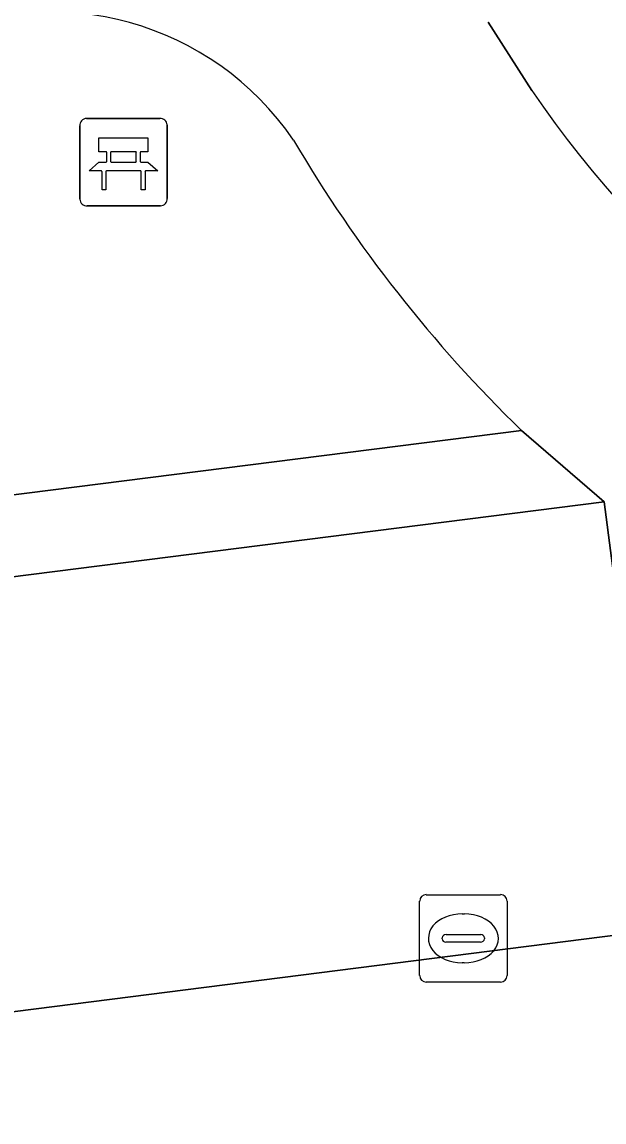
# Model space of a CAD drawing. Extents: x 159371 to 159986, y 382987 to 383597.
# Drawn here: x 159709.79 to 159716.46, y 383574.52 to 383587.11 of the extents above; entities that cross this region are included whole.
import ezdxf

# ---------------------------------------------------------------- set-up
doc = ezdxf.new("R2010")
doc.units = 0
for name, color, linetype in [('IMGEO_Bank', 7, 'Continuous'), ('IMGEO_Groenvoorziening', 7, 'Continuous'), ('IMGEO_Haag', 7, 'Continuous'), ('IMGEO_Kolk', 7, 'Continuous'), ('IMGEO_Parkeervlak_open', 7, 'Continuous'), ('IMGEO_Rijbaan_lokaal_open', 7, 'Continuous'), ('IMGEO_Voetpad_open', 7, 'Continuous')]:
    doc.layers.add(name, color=color, linetype=linetype)

msp = doc.modelspace()

# ---------------------------------------------------------------- linework, layer by layer
at = {"layer": 'IMGEO_Bank'}
for p, q in [((159710.526, 383586.011), (159711.367, 383586.011)), ((159711.367, 383586.011), (159710.526, 383586.011)), ((159710.451, 383585.086), (159710.451, 383585.927)), ((159710.451, 383585.927), (159710.451, 383585.086)), ((159711.451, 383585.936), (159711.451, 383585.095)), ((159711.451, 383585.095), (159711.451, 383585.936)), ((159710.76, 383585.517), (159710.76, 383585.623)), ((159710.804, 383585.623), (159710.804, 383585.517)), ((159711.092, 383585.629), (159710.81, 383585.629)), ((159711.098, 383585.517), (159711.098, 383585.623)), ((159711.142, 383585.623), (159711.142, 383585.517)), ((159710.81, 383585.511), (159711.092, 383585.511)), ((159711.148, 383585.409), (159710.755, 383585.409)), ((159711.376, 383585.011), (159710.535, 383585.011)), ((159710.535, 383585.011), (159711.376, 383585.011))]:
    msp.add_line(p, q, dxfattribs=at)
for points in [[(159710.754, 383585.629), (159710.668, 383585.629), (159710.668, 383585.79), (159711.231, 383585.79), (159711.231, 383585.629), (159711.148, 383585.629)], [(159710.698, 383585.409), (159710.556, 383585.409), (159710.668, 383585.511), (159710.754, 383585.511)], [(159711.148, 383585.511), (159711.231, 383585.511), (159711.343, 383585.409), (159711.204, 383585.409)], [(159710.748, 383585.402), (159710.748, 383585.195), (159710.705, 383585.195), (159710.705, 383585.402)], [(159711.198, 383585.402), (159711.198, 383585.195), (159711.154, 383585.195), (159711.154, 383585.402)]]:
    msp.add_lwpolyline(points, dxfattribs=at)
for centre, radius, start, end in [((159710.529, 383585.933), 0.0779, 92.4484, 184.2845), ((159710.529, 383585.933), 0.0779, 92.4484, 184.2845), ((159711.373, 383585.933), 0.0779, 2.4484, 94.2845), ((159711.373, 383585.933), 0.0779, 2.4484, 94.2845), ((159710.753, 383585.622), 0.00671, 2.8957, 87.1043), ((159710.81, 383585.622), 0.00671, 92.8957, 177.1043), ((159711.092, 383585.622), 0.00671, 2.8957, 87.1043), ((159711.149, 383585.622), 0.00671, 92.8957, 177.1043), ((159710.753, 383585.518), 0.00671, 272.8957, 357.1043), ((159710.81, 383585.518), 0.00671, 182.8957, 267.1043), ((159711.092, 383585.518), 0.00671, 272.8957, 357.1043), ((159711.149, 383585.518), 0.00671, 182.8957, 267.1043), ((159710.698, 383585.402), 0.00671, 2.8957, 87.1043), ((159710.755, 383585.402), 0.00671, 92.8957, 177.1043), ((159711.147, 383585.402), 0.00671, 2.8957, 87.1043), ((159711.204, 383585.402), 0.00671, 92.8957, 177.1043), ((159710.529, 383585.089), 0.0779, 182.4484, 274.2845), ((159710.529, 383585.089), 0.0779, 182.4484, 274.2845), ((159711.373, 383585.089), 0.0779, 272.4484, 4.2845), ((159711.373, 383585.089), 0.0779, 272.4484, 4.2845)]:
    msp.add_arc(centre, radius, start, end, dxfattribs=at)
at = {"layer": 'IMGEO_Groenvoorziening'}
msp.add_lwpolyline([(159715.51, 383582.439), (159693.349, 383579.632), (159694.512, 383578.841), (159699.139, 383579.427), (159716.456, 383581.619)], close=True, dxfattribs=at)
at = {"layer": 'IMGEO_Haag'}
msp.add_lwpolyline([(159715.51, 383582.439), (159693.349, 383579.632), (159694.512, 383578.841), (159699.139, 383579.427), (159716.456, 383581.619)], close=True, dxfattribs=at)
at = {"layer": 'IMGEO_Kolk'}
for p, q in [((159714.344, 383576.196), (159714.344, 383577.048)), ((159714.419, 383577.122), (159715.271, 383577.122)), ((159715.345, 383577.048), (159715.345, 383576.196)), ((159714.832, 383576.902), (159714.857, 383576.902)), ((159714.603, 383576.616), (159714.603, 383576.628)), ((159715.041, 383576.579), (159714.643, 383576.579)), ((159714.646, 383576.665), (159715.044, 383576.665)), ((159715.087, 383576.628), (159715.087, 383576.616)), ((159714.855, 383576.342), (159714.83, 383576.342)), ((159715.271, 383576.122), (159714.419, 383576.122))]:
    msp.add_line(p, q, dxfattribs=at)
for points in [[(159714.344, 383576.196), (159714.344, 383577.048)], [(159714.419, 383577.122), (159715.271, 383577.122)], [(159715.345, 383577.048), (159715.345, 383576.196)], [(159715.271, 383576.122), (159714.419, 383576.122)]]:
    msp.add_lwpolyline(points, dxfattribs=at)
for centre, radius, start, end in [((159714.421, 383577.046), 0.0765, 91.552, 178.448), ((159714.421, 383577.046), 0.0765, 91.552, 178.448), ((159715.269, 383577.046), 0.0765, 1.552, 88.448), ((159715.269, 383577.046), 0.0765, 1.552, 88.448), ((159714.643, 383576.625), 0.0403, 85.8775, 175.7526), ((159714.64, 383576.615), 0.0366, 178.938, 274.7102), ((159715.044, 383576.622), 0.043, 264.8664, 352.4533), ((159715.048, 383576.627), 0.0386, 1.7309, 96.639), ((159714.421, 383576.198), 0.0765, 181.552, 268.448), ((159714.421, 383576.198), 0.0765, 181.552, 268.448), ((159715.269, 383576.198), 0.0765, 271.552, 358.448), ((159715.269, 383576.198), 0.0765, 271.552, 358.448)]:
    msp.add_arc(centre, radius, start, end, dxfattribs=at)
for centre, major_axis, ratio, start_param, end_param in [((159714.831, 383576.622), (-0.387, 0.002), 0.722429, 4.712389, 7.853982), ((159714.856, 383576.622), (-0.39, 0.002), 0.717154, 1.570796, 4.712389)]:
    msp.add_ellipse(centre, major_axis=major_axis, ratio=ratio, start_param=start_param, end_param=end_param, dxfattribs=at)
at = {"layer": 'IMGEO_Parkeervlak_open'}
msp.add_lwpolyline([(159716.456, 383581.619), (159699.139, 383579.427), (159699.738, 383574.519), (159717.096, 383576.722)], close=True, dxfattribs=at)
at = {"layer": 'IMGEO_Rijbaan_lokaal_open'}
for points in [[(159715.128, 383587.115), (159715.63, 383586.331)], [(159716.456, 383581.619), (159717.096, 383576.722), (159699.738, 383574.519), (159699.139, 383579.427), (159694.512, 383578.841), (159693.349, 383579.632), (159715.51, 383582.439)]]:
    msp.add_lwpolyline(points, dxfattribs=at)
for centre, radius, start, end in [((159710.113, 383583.858), 3.375, 34.3692, 114.4074), ((159725.564, 383593.064), 12.001, 214.1299, 249.1429), ((159726.513, 383593.769), 15.794, 210.4595, 225.8397)]:
    msp.add_arc(centre, radius, start, end, dxfattribs=at)
at = {"layer": 'IMGEO_Voetpad_open'}
for points in [[(159715.63, 383586.331), (159715.128, 383587.115)], [(159715.51, 383582.439), (159716.456, 383581.619)]]:
    msp.add_lwpolyline(points, dxfattribs=at)
for centre, radius, start, end in [((159710.113, 383583.858), 3.375, 34.3692, 114.4074), ((159725.564, 383593.064), 12.001, 214.1299, 249.1429), ((159726.513, 383593.769), 15.794, 210.4595, 225.8397)]:
    msp.add_arc(centre, radius, start, end, dxfattribs=at)

doc.saveas('drawing.dxf')
